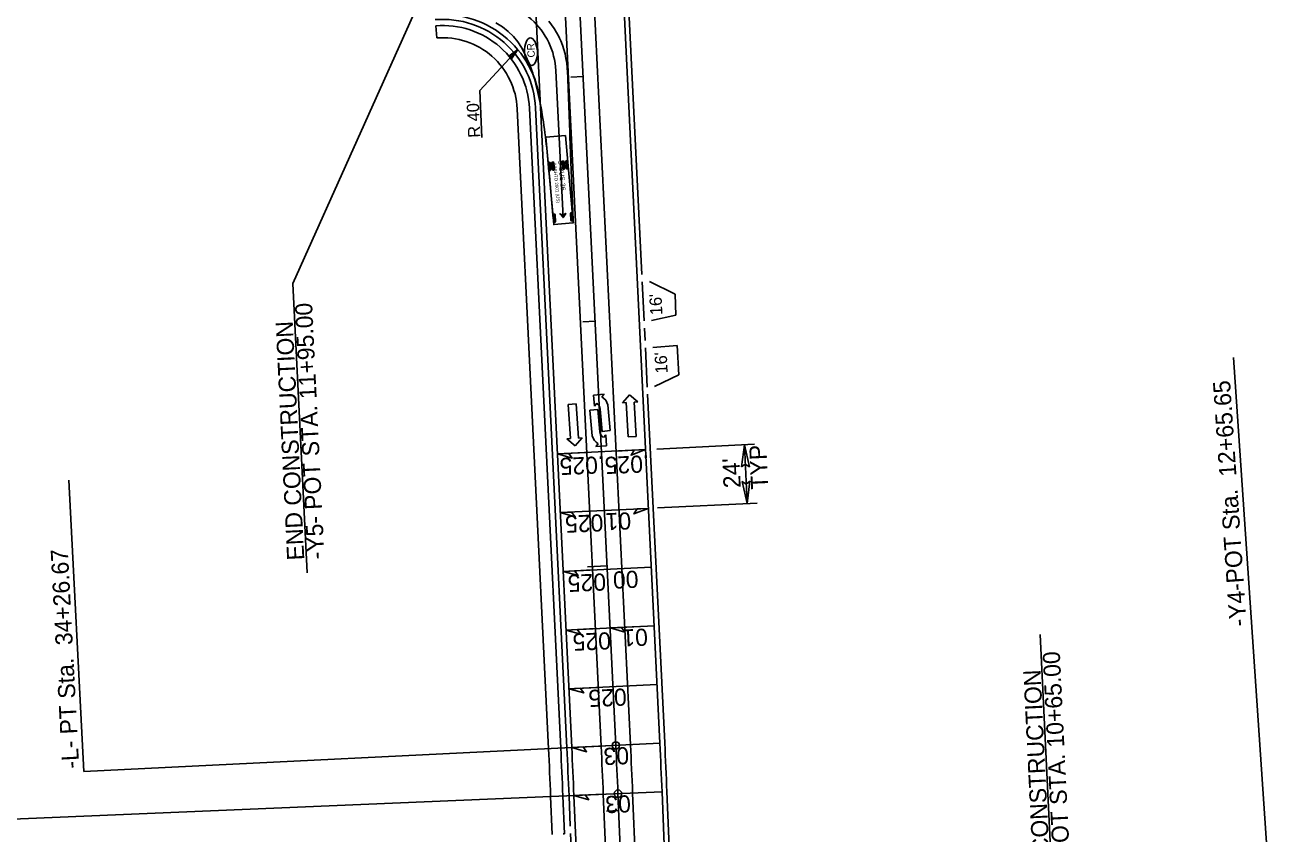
# Model space of a CAD drawing. Extents: x 2367848 to 2369479, y 800728 to 808616.
# Drawn here: x 2368597 to 2369109, y 803719 to 804049 of the extents above; entities that cross this region are included whole.
import ezdxf

# ---------------------------------------------------------------- set-up
doc = ezdxf.new("R2010")
doc.units = 0
for name, color, linetype in [('Prop AutoTurn Projected Path', 7, 'Continuous'), ('Prop AutoTurn Simulation', 7, 'Continuous'), ('Prop Conc 2ft 6in Curb and Gutter', 7, 'Continuous'), ('Prop Conc 4in Sidewalk', 7, 'Continuous'), ('Prop Conc Drive Radius Type', 7, 'Continuous'), ('Prop Dimension', 7, 'Continuous'), ('Prop EOT', 7, 'Continuous'), ('Prop Horizontal Alignment', 7, 'Continuous'), ('Prop Horizontal Alignment Station Label', 7, 'Continuous'), ('Prop Horizontal Alignment Tick Large', 7, 'Continuous'), ('Prop Horizontal Alignment Tick Small', 7, 'Continuous'), ('Prop Lane Arrow CELL', 7, 'Continuous'), ('Prop Lane Lines', 7, 'Continuous'), ('Prop Shade Light', 7, 'Continuous'), ('Prop Superelevation  Arrow CELL', 7, 'Continuous'), ('Prop Superelevation Label', 7, 'Continuous'), ('Prop Terminator CELL', 7, 'Continuous'), ('Prop WCC CELL', 7, 'Continuous'), ('Prop WCR CELL', 7, 'Continuous')]:
    doc.layers.add(name, color=color, linetype=linetype)

# ---------------------------------------------------------------- blocks, each defined once
blk = doc.blocks.new('CR')
at = {"layer": 'Prop WCC CELL'}
blk.add_ellipse((0.02, -0.02), major_axis=(5.61, 0), ratio=0.462467, dxfattribs=at)
blk.add_text('CR', height=3, dxfattribs=at).set_placement((-2.34, -1.5))

msp = doc.modelspace()

# ---------------------------------------------------------------- linework, layer by layer
at = {"layer": 'Prop AutoTurn Projected Path'}
msp.add_line((2368816.49, 803970.21), (2368813.56, 804030.23), dxfattribs=at)
msp.add_arc((2368783.59, 804028.77), 30, 2.7965, 93.7692, dxfattribs=at)
at = {"layer": 'Prop AutoTurn Simulation'}
for p, q in [((2368817.46, 804003.73), (2368809.49, 804003.01)), ((2368809.49, 804003.01), (2368812.73, 803967.35)), ((2368820.7, 803968.08), (2368817.46, 804003.73)), ((2368810.94, 803989.41), (2368810.63, 803992.73)), ((2368811.14, 803989.43), (2368810.84, 803992.75)), ((2368811.35, 803989.45), (2368811.05, 803992.77)), ((2368812.43, 803989.55), (2368812.13, 803992.87)), ((2368812.64, 803989.57), (2368812.34, 803992.89)), ((2368812.84, 803989.59), (2368812.54, 803992.91)), ((2368816.58, 803989.93), (2368816.28, 803993.25)), ((2368816.79, 803989.95), (2368816.48, 803993.27)), ((2368816.99, 803989.97), (2368816.69, 803993.28)), ((2368818.07, 803990.06), (2368817.77, 803993.38)), ((2368818.28, 803990.08), (2368817.98, 803993.4)), ((2368818.49, 803990.1), (2368818.19, 803993.42)), ((2368812.79, 803968.22), (2368812.63, 803971.55)), ((2368813, 803968.23), (2368812.84, 803971.56)), ((2368813.21, 803968.24), (2368813.05, 803971.57)), ((2368819.93, 803968.84), (2368819.77, 803972.17)), ((2368820.14, 803968.85), (2368819.98, 803972.18)), ((2368820.35, 803968.86), (2368820.19, 803972.19)), ((2368812.73, 803967.35), (2368820.7, 803968.08)), ((2368820.7, 803968.08), (2368820.7, 803968.08))]:
    msp.add_line(p, q, dxfattribs=at)
for points in [[(2368789.05, 804049.71), (2368791.75, 804048.08), (2368794.17, 804046.21), (2368796.26, 804044.13), (2368798.03, 804041.9), (2368799.53, 804039.59), (2368800.82, 804037.25), (2368801.92, 804034.9), (2368802.88, 804032.56), (2368803.73, 804030.25), (2368803.88, 804029.79)], [(2368810.76, 804050.38), (2368812.93, 804047.34), (2368814.76, 804044.06), (2368815.08, 804043.38)], [(2368815.08, 804043.38), (2368815.54, 804042.34), (2368816.23, 804040.58), (2368816.82, 804038.79), (2368817.32, 804036.96), (2368817.71, 804035.1), (2368818, 804033.23), (2368818.19, 804031.33), (2368818.31, 804029.45), (2368818.41, 804027.57), (2368818.5, 804025.71), (2368818.58, 804023.86), (2368818.66, 804022.02), (2368818.73, 804020.19), (2368818.8, 804018.38), (2368818.86, 804016.57), (2368818.93, 804014.78), (2368818.99, 804013), (2368819.05, 804011.22), (2368819.1, 804009.45), (2368819.16, 804007.69), (2368819.22, 804005.94), (2368819.28, 804004.19), (2368819.34, 804002.45), (2368819.4, 804000.72), (2368819.46, 803998.99), (2368819.52, 803997.26), (2368819.58, 803995.54), (2368819.64, 803993.83), (2368819.71, 803992.12), (2368819.77, 803990.41), (2368819.84, 803988.7), (2368819.9, 803987), (2368819.97, 803985.3), (2368820.04, 803983.6), (2368820.11, 803981.91), (2368820.18, 803980.22), (2368820.25, 803978.53), (2368820.32, 803976.84), (2368820.39, 803975.15), (2368820.46, 803973.46), (2368820.54, 803971.78), (2368820.61, 803970.1), (2368820.68, 803968.41), (2368820.7, 803968.08)], [(2368803.88, 804029.79), (2368804.11, 804029.1), (2368804.47, 804027.96), (2368804.81, 804026.83), (2368805.13, 804025.7), (2368805.44, 804024.58), (2368805.72, 804023.47), (2368806, 804022.36), (2368806.26, 804021.25), (2368806.52, 804020.08), (2368806.79, 804018.85), (2368807.04, 804017.58), (2368807.3, 804016.27), (2368807.55, 804014.92), (2368807.79, 804013.54), (2368808.03, 804012.13), (2368808.26, 804010.69), (2368808.48, 804009.23), (2368808.7, 804007.75), (2368808.9, 804006.25), (2368809.11, 804004.73), (2368809.3, 804003.2), (2368809.49, 804001.65), (2368809.66, 804000.09), (2368809.84, 803998.52), (2368810.01, 803996.94), (2368810.17, 803995.35), (2368810.32, 803993.76), (2368810.48, 803992.16), (2368810.62, 803990.55), (2368810.77, 803988.94), (2368810.92, 803987.32), (2368811.06, 803985.7), (2368811.21, 803984.07), (2368811.36, 803982.45), (2368811.51, 803980.81), (2368811.66, 803979.18), (2368811.81, 803977.54), (2368811.96, 803975.9), (2368812.1, 803974.26), (2368812.25, 803972.62), (2368812.4, 803970.98), (2368812.55, 803969.33), (2368812.7, 803967.68), (2368812.73, 803967.35)]]:
    msp.add_lwpolyline(points, dxfattribs=at)
for points in [[(2368811.4, 803989.46), (2368810.88, 803989.41), (2368810.69, 803989.86), (2368810.47, 803992.25), (2368810.58, 803992.73), (2368811.1, 803992.78), (2368811.3, 803992.33), (2368811.52, 803989.94)], [(2368812.9, 803989.59), (2368812.38, 803989.55), (2368812.18, 803990), (2368811.96, 803992.39), (2368812.08, 803992.87), (2368812.59, 803992.91), (2368812.79, 803992.46), (2368813.01, 803990.07)], [(2368817.05, 803989.97), (2368816.53, 803989.92), (2368816.33, 803990.37), (2368816.11, 803992.76), (2368816.23, 803993.24), (2368816.74, 803993.29), (2368816.94, 803992.84), (2368817.16, 803990.45)], [(2368818.54, 803990.11), (2368818.02, 803990.06), (2368817.82, 803990.51), (2368817.61, 803992.9), (2368817.72, 803993.38), (2368818.24, 803993.43), (2368818.44, 803992.97), (2368818.65, 803990.58)], [(2368813.26, 803968.25), (2368812.74, 803968.22), (2368812.56, 803968.68), (2368812.45, 803971.08), (2368812.58, 803971.55), (2368813.1, 803971.58), (2368813.28, 803971.12), (2368813.39, 803968.72)], [(2368816.49, 803970.21), (2368817.63, 803971.85), (2368816.44, 803971.2), (2368815.2, 803971.73)], [(2368820.4, 803968.86), (2368819.88, 803968.83), (2368819.7, 803969.29), (2368819.58, 803971.69), (2368819.72, 803972.16), (2368820.24, 803972.19), (2368820.42, 803971.73), (2368820.53, 803969.33)]]:
    msp.add_lwpolyline(points, close=True, dxfattribs=at)
for centre in [(2368815.08, 804043.38), (2368815.08, 804043.38), (2368803.88, 804029.79), (2368803.88, 804029.79), (2368813.56, 804030.23), (2368813.56, 804030.23), (2368816.49, 803970.21), (2368812.73, 803967.35), (2368820.7, 803968.08)]:
    msp.add_circle(centre, 0.0417, dxfattribs=at)
at = {"layer": 'Prop Conc 2ft 6in Curb and Gutter'}
for p, q in [((2368848.66, 803946.97), (2368837.95, 804166.35)), ((2368818.05, 803753.74), (2368805.29, 804014.96)), ((2368849.98, 803920), (2368849.74, 803925)), ((2368858.01, 803755.7), (2368851.05, 803898.03)), ((2368861.52, 803673.62), (2368858.91, 803735.87)), ((2368819.47, 803721.71), (2368818.94, 803734.19))]:
    msp.add_line(p, q, dxfattribs=at)
for centre, radius, start, end in [((2368767.34, 804013.11), 38, 2.7965, 94.5299), ((2365928.41, 803612.59), 2933.09, 2.40884, 2.79656), ((2365928.41, 803612.59), 2893.09, 2.40884, 2.79656)]:
    msp.add_arc(centre, radius, start, end, dxfattribs=at)
at = {"layer": 'Prop Conc 4in Sidewalk'}
for p, q in [((2368764.93, 804043.51), (2368764.53, 804048.5)), ((2368810.56, 803753.38), (2368797.8, 804014.6)), ((2368815.56, 803753.62), (2368802.8, 804014.84)), ((2368812.1, 803718.39), (2368811.45, 803733.87)), ((2368817.09, 803718.64), (2368816.44, 803734.08))]:
    msp.add_line(p, q, dxfattribs=at)
for centre, radius, start, end in [((2368767.34, 804013.11), 35.5, 2.7965, 94.5299), ((2368767.34, 804013.11), 30.5, 2.7965, 94.5299), ((2365928.41, 803612.59), 2885.59, 2.40884, 2.79656), ((2365928.41, 803612.59), 2890.59, 2.40884, 2.79656), ((2368816.46, 803721.59), 3.01, 272.6175, 282.1749)]:
    msp.add_arc(centre, radius, start, end, dxfattribs=at)
at = {"layer": 'Prop Conc Drive Radius Type'}
for p, q in [((2368848.81, 803943.97), (2368849.59, 803927.99)), ((2368850.13, 803917.01), (2368850.91, 803901.02)), ((2368820.27, 803702.72), (2368819.59, 803718.71))]:
    msp.add_line(p, q, dxfattribs=at)
at = {"layer": 'Prop Dimension'}
for p, q in [((2368759.62, 804062.26), (2368706.24, 803943.3)), ((2368797.99, 804038.81), (2368782.47, 804022.08)), ((2368783.4, 804002.94), (2368782.47, 804022.08)), ((2368712.03, 803825.22), (2368706.24, 803943.3)), ((2368854.75, 803875.68), (2368894.65, 803877.63)), ((2368891.64, 803853.45), (2368890.56, 803877.43)), ((2368855.09, 803851.67), (2368895.82, 803853.66)), ((2369016.92, 803684.91), (2369011.28, 803800))]:
    msp.add_line(p, q, dxfattribs=at)
at = {"layer": 'Prop EOT'}
for p, q in [((2368856.01, 803755.6), (2368830.84, 804270.86)), ((2368820.05, 803753.84), (2368807.29, 804015.06)), ((2368862.27, 803938.9), (2368851.8, 803944.12)), ((2368862.51, 803930.4), (2368862.27, 803938.9)), ((2368852.59, 803928.14), (2368862.51, 803930.4)), ((2368863.09, 803917.97), (2368853.12, 803917.15)), ((2368863.79, 803906.01), (2368863.09, 803917.97)), ((2368853.9, 803901.17), (2368863.79, 803906.01)), ((2368859.53, 803673.54), (2368856.91, 803735.78)), ((2368824.78, 803643.01), (2368820.94, 803734.27))]:
    msp.add_line(p, q, dxfattribs=at)
for centre, radius, start, end in [((2368767.34, 804013.11), 40, 2.7965, 94.5299), ((2365928.41, 803612.59), 2931.09, 2.40884, 2.79656), ((2365928.41, 803612.59), 2895.09, 2.40884, 2.79656)]:
    msp.add_arc(centre, radius, start, end, dxfattribs=at)
at = {"layer": 'Prop Horizontal Alignment'}
for p, q in [((2368838.03, 803754.72), (2368793.18, 804672.79)), ((2368842.76, 803643.76), (2368838.92, 803735.03))]:
    msp.add_line(p, q, dxfattribs=at)
msp.add_arc((2365928.41, 803612.59), 2913.09, 2.40884, 2.79656, dxfattribs=at)
msp.add_arc((2365928.41, 803612.59), 2913.09, 2.40884, 2.79656, dxfattribs=at)
at = {"layer": 'Prop Horizontal Alignment Station Label'}
for p, q in [((2369108.75, 803640.2), (2369090.15, 803913.07)), ((2368620.94, 803744.12), (2368614.71, 803863.02)), ((2368836.53, 803754.65), (2368620.94, 803744.12)), ((2368837.43, 803734.96), (2368579.43, 803724.11))]:
    msp.add_line(p, q, dxfattribs=at)
for centre in [(2368838.03, 803754.72), (2368838.03, 803754.72), (2368838.92, 803735.03), (2368838.92, 803735.03)]:
    msp.add_circle(centre, 1.5, dxfattribs=at)
at = {"layer": 'Prop Horizontal Alignment Tick Large'}
msp.add_line((2368834.45, 803827.96), (2368826.46, 803827.57), dxfattribs=at)
msp.add_line((2368834.45, 803827.96), (2368826.46, 803827.57), dxfattribs=at)
at = {"layer": 'Prop Horizontal Alignment Tick Small'}
for p, q in [((2368824.69, 804027.73), (2368819.7, 804027.48)), ((2368824.69, 804027.73), (2368819.7, 804027.48)), ((2368829.57, 803927.84), (2368824.58, 803927.6)), ((2368829.57, 803927.84), (2368824.58, 803927.6)), ((2368839.22, 803728.08), (2368834.22, 803727.87)), ((2368839.22, 803728.08), (2368834.22, 803727.87))]:
    msp.add_line(p, q, dxfattribs=at)
at = {"layer": 'Prop Lane Arrow CELL'}
for p, q in [((2368818.61, 803893.94), (2368821.91, 803894.16)), ((2368819.52, 803879.97), (2368818.61, 803893.94)), ((2368821.91, 803894.16), (2368822.82, 803880.19)), ((2368833.33, 803898.15), (2368828.9, 803897.74)), ((2368828.9, 803897.74), (2368829.31, 803893.26)), ((2368829.31, 803893.26), (2368830.26, 803894.4)), ((2368832.39, 803896.96), (2368833.33, 803898.15)), ((2368835.76, 803883.21), (2368834.8, 803893.72)), ((2368840.72, 803894.54), (2368843.61, 803897.89)), ((2368842.22, 803894.64), (2368840.72, 803894.54)), ((2368843.13, 803880.67), (2368842.22, 803894.64)), ((2368843.61, 803897.89), (2368847.01, 803894.95)), ((2368847.01, 803894.95), (2368845.51, 803894.85)), ((2368845.51, 803894.85), (2368846.42, 803880.88)), ((2368830.75, 803891.89), (2368827.46, 803891.58)), ((2368827.46, 803891.58), (2368828.43, 803881.08)), ((2368831.59, 803882.78), (2368830.75, 803891.89)), ((2368831.64, 803892.02), (2368832.48, 803882.91)), ((2368832.48, 803882.91), (2368835.76, 803883.21)), ((2368818.03, 803879.88), (2368819.52, 803879.97)), ((2368821.43, 803876.94), (2368818.03, 803879.88)), ((2368824.31, 803880.29), (2368821.43, 803876.94)), ((2368822.82, 803880.19), (2368824.31, 803880.29)), ((2368833.91, 803881.53), (2368832.96, 803880.39)), ((2368834.27, 803877.05), (2368833.91, 803881.53)), ((2368846.42, 803880.88), (2368843.13, 803880.67)), ((2368830.84, 803877.84), (2368829.89, 803876.69)), ((2368829.89, 803876.69), (2368834.27, 803877.05))]:
    msp.add_line(p, q, dxfattribs=at)
for centre, radius, start, end in [((2368828.36, 803891.74), 3.27, 5.259, 54.9172), ((2368829.69, 803892.46), 5.25, 13.9351, 59.2468), ((2368833.51, 803882.34), 5.25, 193.9351, 239.2468), ((2368834.83, 803883.06), 3.27, 185.259, 234.9172)]:
    msp.add_arc(centre, radius, start, end, dxfattribs=at)
at = {"layer": 'Prop Lane Lines'}
for p, q in [((2368832.04, 803754.43), (2368787.19, 804672.49)), ((2368844.02, 803755.01), (2368799.18, 804673.08)), ((2368807.29, 804015.06), (2368802.46, 804113.92)), ((2368836.77, 803643.51), (2368832.93, 803734.77)), ((2368848.76, 803644.01), (2368844.92, 803735.28))]:
    msp.add_line(p, q, dxfattribs=at)
for radius in [2907.09, 2919.09]:
    msp.add_arc((2365928.41, 803612.59), radius, 2.40884, 2.79656, dxfattribs=at)
at = {"layer": 'Prop Shade Light'}
for p, q in [((2368764.53, 804048.5), (2368764.93, 804043.51)), ((2368797.8, 804014.6), (2368810.56, 803753.38)), ((2368815.56, 803753.62), (2368802.8, 804014.84)), ((2368811.45, 803733.87), (2368812.1, 803718.39)), ((2368817.09, 803718.64), (2368816.44, 803734.08))]:
    msp.add_line(p, q, dxfattribs=at)
for centre, radius, start, end in [((2368767.34, 804013.11), 35.5, 2.7965, 94.5299), ((2368767.34, 804013.11), 30.5, 2.7965, 94.5299), ((2365928.41, 803612.59), 2885.59, 2.40884, 2.79656), ((2365928.41, 803612.59), 2890.59, 2.40884, 2.79656), ((2368816.46, 803721.59), 3.01, 272.6175, 282.1749)]:
    msp.add_arc(centre, radius, start, end, dxfattribs=at)
at = {"layer": 'Prop Superelevation  Arrow CELL'}
for p, q in [((2368814.2, 803873.7), (2368826.18, 803874.29)), ((2368850.15, 803875.46), (2368838.17, 803874.87)), ((2368815.37, 803849.73), (2368827.35, 803850.31)), ((2368851.32, 803851.49), (2368839.34, 803850.9)), ((2368816.54, 803825.76), (2368828.52, 803826.34)), ((2368817.71, 803801.79), (2368829.69, 803802.37)), ((2368835.69, 803802.66), (2368847.67, 803803.25)), ((2368818.88, 803777.81), (2368830.86, 803778.4)), ((2368820.05, 803753.84), (2368832.04, 803754.43)), ((2368820.94, 803734.28), (2368832.93, 803734.78))]:
    msp.add_line(p, q, dxfattribs=at)
for points in [[(2368814.2, 803873.7), (2368820.29, 803872), (2368818.81, 803873.93)], [(2368850.15, 803875.46), (2368844.26, 803873.17), (2368845.53, 803875.23)], [(2368815.37, 803849.73), (2368821.46, 803848.02), (2368819.99, 803849.95)], [(2368851.32, 803851.49), (2368845.43, 803849.19), (2368846.7, 803851.26)], [(2368816.54, 803825.76), (2368822.63, 803824.05), (2368821.16, 803825.98)], [(2368817.71, 803801.79), (2368823.8, 803800.08), (2368822.33, 803802.01)], [(2368835.69, 803802.66), (2368841.78, 803800.96), (2368840.31, 803802.89)], [(2368818.88, 803777.81), (2368824.97, 803776.11), (2368823.5, 803778.04)], [(2368820.05, 803753.84), (2368826.14, 803752.14), (2368824.67, 803754.07)], [(2368820.94, 803734.28), (2368827.02, 803732.53), (2368825.56, 803734.47)]]:
    msp.add_lwpolyline(points, close=True, dxfattribs=at)
at = {"layer": 'Prop Superelevation Label'}
for p, q in [((2368814.2, 803873.7), (2368850.15, 803875.46)), ((2368815.37, 803849.73), (2368851.32, 803851.49)), ((2368816.54, 803825.76), (2368852.49, 803827.51)), ((2368817.71, 803801.79), (2368853.67, 803803.54)), ((2368818.88, 803777.81), (2368854.84, 803779.57)), ((2368820.05, 803753.84), (2368856.01, 803755.6)), ((2368820.94, 803734.28), (2368856.91, 803735.79))]:
    msp.add_line(p, q, dxfattribs=at)
at = {"layer": 'Prop Terminator CELL'}
for points in [[(2368794.36, 804036.04), (2368797.99, 804038.81), (2368795.5, 804034.95), (2368795.3, 804035.91)], [(2368889.42, 803868.37), (2368890.56, 803877.43), (2368892.57, 803868.46), (2368890.91, 803869.54)], [(2368892.78, 803862.52), (2368891.64, 803853.45), (2368889.64, 803862.42), (2368891.29, 803861.35)]]:
    msp.add_lwpolyline(points, close=True, dxfattribs=at)

# ---------------------------------------------------------------- block references
at = {"layer": 'Prop WCR CELL', "rotation": 92.86625998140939}
msp.add_blockref('CR', (2368803.41, 804037.88), dxfattribs=at)

# ---------------------------------------------------------------- texts
at = {"layer": 'Prop AutoTurn Simulation'}
for s, height, p in [('AASHTO 2001 (US)', 1.3333, (2368812.44, 803992.54)), ('S-BUS-36', 2, (2368814.53, 803993.52)), ('(c) 2014 Transoft Solutions, Inc. All rights reserved.', 0.08, (2368814.91, 803987.16))]:
    msp.add_text(s, height=height, rotation=275.1957, dxfattribs=at).set_placement(p)
at = {"layer": 'Prop Dimension'}
for s, height, rotation, p in [("R 40'", 5, 92.7929, (2368782.82, 804002.91)), ('-Y5- POT STA. 11+95.00', 7, 92.7929, (2368719.14, 803830.83)), ("16'", 5, 92.7965, (2368857.1, 803930.47)), ('END CONSTRUCTION', 7, 92.7929, (2368710.9, 803830.43)), ("16'", 5, 92.7965, (2368859.23, 803906.64)), ('TYP', 7, 92.5893, (2368900.3, 803859.4)), ("24'", 7, 92.5893, (2368889.06, 803859.92)), ('-Y4- POT STA. 10+65.00', 7, 92.7929, (2369024.38, 803688.56)), ('END CONSTRUCTION', 7, 92.7929, (2369016.14, 803688.16))]:
    msp.add_text(s, height=height, rotation=rotation, dxfattribs=at).set_placement(p)
at = {"layer": 'Prop Horizontal Alignment Station Label'}
for s, rotation, p in [('-Y4-POT Sta.  12+65.65', 93.9006, (2369095.61, 803803.47)), ('-L- PT Sta.  34+26.67', 92.9979, (2368619.01, 803745.41))]:
    msp.add_text(s, height=7, rotation=rotation, dxfattribs=at).set_placement(p)
at = {"layer": 'Prop Superelevation Label'}
for s, p in [('.025', (2368851.58, 803873.23)), ('.025', (2368833.17, 803872.82)), ('025', (2368832.79, 803849.14)), ('01', (2368844.15, 803849.93)), ('025', (2368833.89, 803824.98)), ('00', (2368847.13, 803826.11)), ('01', (2368850.97, 803802.46)), ('025', (2368835.89, 803800.97)), ('025', (2368842.33, 803778.01)), ('03', (2368843.3, 803754.1)), ('03', (2368844.02, 803734.45))]:
    msp.add_text(s, height=7, rotation=182.4693, dxfattribs=at).set_placement(p)

doc.saveas('drawing.dxf')
